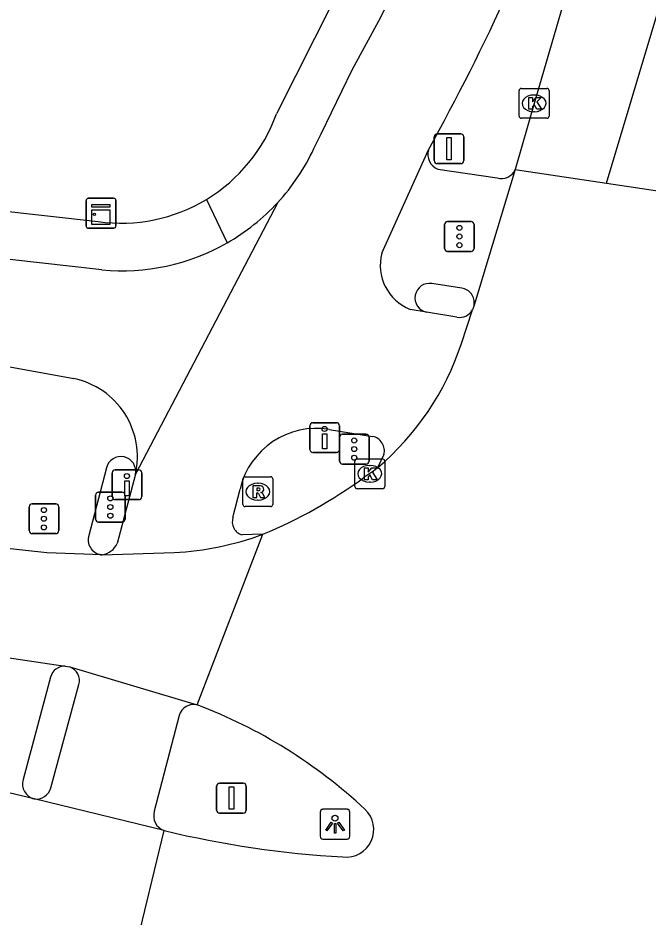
# Model space of a CAD drawing. Extents: x 159822 to 160765, y 380693 to 381634.
# Drawn here: x 160411.85 to 160432.95, y 380903.88 to 380934.01 of the extents above; entities that cross this region are included whole.
import ezdxf

# ---------------------------------------------------------------- set-up
doc = ezdxf.new("R2010")
doc.units = 0
for name, color, linetype in [('IMGEO_Drukknoppaal', 7, 'Continuous'), ('IMGEO_Fietspad_gesloten', 7, 'Continuous'), ('IMGEO_Fietspad_open', 7, 'Continuous'), ('IMGEO_Kast', 7, 'Continuous'), ('IMGEO_Kolk', 7, 'Continuous'), ('IMGEO_Lichtpunt', 7, 'Continuous'), ('IMGEO_Portaal', 7, 'Continuous'), ('IMGEO_Rijbaan_lokaal_gesloten', 7, 'Continuous'), ('IMGEO_Rijbaan_regionaal_gesloten', 7, 'Continuous'), ('IMGEO_Rioolput', 7, 'Continuous'), ('IMGEO_Verkeersbordpaal', 7, 'Continuous'), ('IMGEO_Verkeersregelinstallatiepaal', 7, 'Continuous'), ('IMGEO_Voetpad_open', 7, 'Continuous')]:
    doc.layers.add(name, color=color, linetype=linetype)

msp = doc.modelspace()

# ---------------------------------------------------------------- linework, layer by layer
at = {"layer": 'IMGEO_Drukknoppaal'}
for p, q in [((160421.621, 380919.547), (160421.621, 380920.347)), ((160421.621, 380920.347), (160421.621, 380919.547)), ((160421.721, 380920.447), (160422.511, 380920.447)), ((160422.511, 380920.447), (160421.721, 380920.447)), ((160422.611, 380920.347), (160422.611, 380919.547)), ((160422.611, 380919.547), (160422.611, 380920.347)), ((160422.511, 380919.447), (160421.721, 380919.447)), ((160421.721, 380919.447), (160422.511, 380919.447)), ((160415.001, 380917.968), (160415.001, 380918.768)), ((160415.001, 380918.768), (160415.001, 380917.968)), ((160415.101, 380918.868), (160415.891, 380918.868)), ((160415.891, 380918.868), (160415.101, 380918.868)), ((160415.991, 380918.768), (160415.991, 380917.968)), ((160415.991, 380917.968), (160415.991, 380918.768)), ((160415.891, 380917.868), (160415.101, 380917.868)), ((160415.101, 380917.868), (160415.891, 380917.868))]:
    msp.add_line(p, q, dxfattribs=at)
for points in [[(160422.191, 380920.072), (160422.191, 380919.572), (160422.041, 380919.572), (160422.041, 380920.072), (160422.191, 380920.072)], [(160415.571, 380918.493), (160415.571, 380917.993), (160415.421, 380917.993), (160415.421, 380918.493), (160415.571, 380918.493)]]:
    msp.add_lwpolyline(points, dxfattribs=at)
for centre in [(160422.116, 380920.237), (160415.496, 380918.658)]:
    msp.add_circle(centre, 0.085, dxfattribs=at)
for centre, start, end in [((160421.721, 380920.347), 90, 180), ((160421.721, 380920.347), 90, 180), ((160422.511, 380920.347), 0, 90), ((160422.511, 380920.347), 360, 90), ((160421.721, 380919.547), 180, 270), ((160421.721, 380919.547), 180, 270), ((160422.511, 380919.547), 270, 0), ((160422.511, 380919.547), 270, 0), ((160415.101, 380918.768), 90, 180), ((160415.101, 380918.768), 90, 180), ((160415.891, 380918.768), 0, 90), ((160415.891, 380918.768), 360, 90), ((160415.101, 380917.968), 180, 270), ((160415.101, 380917.968), 180, 270), ((160415.891, 380917.968), 270, 0), ((160415.891, 380917.968), 270, 0)]:
    msp.add_arc(centre, 0.1, start, end, dxfattribs=at)
at = {"layer": 'IMGEO_Fietspad_gesloten'}
for points in [[(160421.756, 380929.632), (160421.998, 380930.129), (160423.044, 380932.278), (160424, 380934.038), (160425.296, 380936.759), (160426.108, 380938.6), (160426.813, 380940.474), (160427.763, 380943.321), (160444.659, 381000), (160447.353, 381009.038), (160448.292, 381011.77), (160449.427, 381014.696), (160450.637, 381017.472)], [(160424.034, 380926.13), (160425.597, 380929.591)], [(160414.658, 380925.568), (160390.991, 380928.229)], [(160420.548, 380927.828), (160415.782, 380918.717)], [(160425.525, 380924.152), (160424.979, 380924.245)], [(160426.55, 380923.984), (160425.525, 380924.152)], [(160411.195, 380922.382), (160413.72, 380921.925)], [(160422.273, 380920.223), (160423.722, 380919.989)], [(160424.105, 380919.379), (160423.89, 380918.93)], [(160415.782, 380918.717), (160415.172, 380916.402)], [(160419.049, 380917.273), (160419.284, 380918.224)], [(160420.045, 380916.706), (160419.359, 380916.683)]]:
    msp.add_lwpolyline(points, dxfattribs=at)
for centre, radius, start, end in [((160354.76, 380968.51), 80.825, 331.21502, 339.68332), ((160415.342, 380932.621), 7.077, 317.3687, 335.0169), ((160415.313, 380932.646), 7.114, 299.8286, 317.3755), ((160415.328, 380932.625), 7.088, 264.5726, 299.8072), ((160425.57, 380925.721), 1.589, 165.0696, 248.1821), ((160426.647, 380924.454), 0.479, 258.3788, 331.5217), ((160413.175, 380919.308), 2.673, 347.2242, 78.239), ((160421.848, 380917.624), 2.633, 80.7132, 166.8349), ((160423.619, 380919.499), 0.501, 346.1565, 78.0903), ((160419.48, 380917.123), 0.457, 160.8408, 254.5962), ((160414.549, 380916.691), 0.687, 280.2442, 335.1248)]:
    msp.add_arc(centre, radius, start, end, dxfattribs=at)
at = {"layer": 'IMGEO_Fietspad_open'}
for points in [[(160412.946, 380908.207), (160413.89, 380911.667)], [(160417.243, 380910.633), (160416.414, 380907.422)]]:
    msp.add_lwpolyline(points, dxfattribs=at)
for centre, radius, start, end in [((160413.416, 380911.797), 0.491, 344.6499, 70.3963), ((160417.734, 380910.491), 0.511, 76.7013, 163.8585), ((160412.461, 380908.332), 0.501, 261.5745, 345.5208), ((160416.914, 380907.268), 0.523, 162.9407, 251.5911)]:
    msp.add_arc(centre, radius, start, end, dxfattribs=at)
at = {"layer": 'IMGEO_Kast'}
for p, q in [((160414.129, 380927.043), (160414.129, 380927.884)), ((160414.129, 380927.884), (160414.129, 380927.043)), ((160414.204, 380927.968), (160415.045, 380927.968)), ((160415.045, 380927.968), (160414.204, 380927.968)), ((160415.129, 380927.893), (160415.129, 380927.052)), ((160415.129, 380927.052), (160415.129, 380927.893)), ((160415.054, 380926.968), (160414.213, 380926.968)), ((160414.213, 380926.968), (160415.054, 380926.968))]:
    msp.add_line(p, q, dxfattribs=at)
for points in [[(160414.324, 380927.758), (160414.924, 380927.758), (160414.924, 380927.673), (160414.324, 380927.673), (160414.324, 380927.758)], [(160414.324, 380927.583), (160414.924, 380927.583), (160414.924, 380927.094), (160414.324, 380927.094), (160414.324, 380927.583)]]:
    msp.add_lwpolyline(points, dxfattribs=at)
msp.add_circle((160414.408, 380927.432), 0.0377, dxfattribs=at)
for centre, start, end in [((160414.207, 380927.89), 92.4484, 184.2845), ((160414.207, 380927.89), 92.4484, 184.2845), ((160415.051, 380927.89), 2.4484, 94.2845), ((160415.051, 380927.89), 2.4484, 94.2845), ((160414.207, 380927.046), 182.4484, 274.2845), ((160414.207, 380927.046), 182.4484, 274.2845), ((160415.051, 380927.046), 272.4484, 4.2845), ((160415.051, 380927.046), 272.4484, 4.2845)]:
    msp.add_arc(centre, 0.0779, start, end, dxfattribs=at)
at = {"layer": 'IMGEO_Kolk'}
for p, q in [((160428.631, 380930.725), (160428.631, 380931.577)), ((160428.706, 380931.651), (160429.558, 380931.651)), ((160429.119, 380931.431), (160429.144, 380931.431)), ((160429.632, 380931.577), (160429.632, 380930.725)), ((160429.142, 380930.871), (160429.117, 380930.871)), ((160429.558, 380930.651), (160428.706, 380930.651)), ((160423.128, 380918.309), (160423.128, 380919.161)), ((160423.203, 380919.235), (160424.055, 380919.235)), ((160424.129, 380919.161), (160424.129, 380918.309)), ((160423.616, 380919.015), (160423.641, 380919.015)), ((160423.639, 380918.455), (160423.614, 380918.455)), ((160424.055, 380918.235), (160423.203, 380918.235))]:
    msp.add_line(p, q, dxfattribs=at)
for points in [[(160428.631, 380930.725), (160428.631, 380931.577)], [(160428.706, 380931.651), (160429.558, 380931.651)], [(160429.632, 380931.577), (160429.632, 380930.725)], [(160428.952, 380931.351), (160429.075, 380931.351), (160429.075, 380931.2), (160429.205, 380931.351), (160429.369, 380931.351), (160429.223, 380931.2), (160429.376, 380930.951), (160429.224, 380930.951), (160429.139, 380931.115), (160429.075, 380931.048), (160429.075, 380930.951), (160428.952, 380930.951), (160428.952, 380931.351)], [(160429.558, 380930.651), (160428.706, 380930.651)], [(160423.128, 380918.309), (160423.128, 380919.161)], [(160423.203, 380919.235), (160424.055, 380919.235)], [(160424.129, 380919.161), (160424.129, 380918.309)], [(160423.449, 380918.935), (160423.572, 380918.935), (160423.572, 380918.784), (160423.702, 380918.935), (160423.866, 380918.935), (160423.72, 380918.784), (160423.873, 380918.535), (160423.721, 380918.535), (160423.636, 380918.699), (160423.572, 380918.632), (160423.572, 380918.535), (160423.449, 380918.535), (160423.449, 380918.935)], [(160424.055, 380918.235), (160423.203, 380918.235)]]:
    msp.add_lwpolyline(points, dxfattribs=at)
for centre, start, end in [((160428.708, 380931.575), 91.552, 178.448), ((160428.708, 380931.575), 91.552, 178.448), ((160429.556, 380931.575), 1.552, 88.448), ((160429.556, 380931.575), 1.552, 88.448), ((160428.708, 380930.727), 181.552, 268.448), ((160428.708, 380930.727), 181.552, 268.448), ((160429.556, 380930.727), 271.552, 358.448), ((160429.556, 380930.727), 271.552, 358.448), ((160423.205, 380919.159), 91.552, 178.448), ((160423.205, 380919.159), 91.552, 178.448), ((160424.053, 380919.159), 1.552, 88.448), ((160424.053, 380919.159), 1.552, 88.448), ((160423.205, 380918.311), 181.552, 268.448), ((160423.205, 380918.311), 181.552, 268.448), ((160424.053, 380918.311), 271.552, 358.448), ((160424.053, 380918.311), 271.552, 358.448)]:
    msp.add_arc(centre, 0.0765, start, end, dxfattribs=at)
for centre, major_axis, ratio, start_param, end_param in [((160429.118, 380931.151), (-0.387, 0.002), 0.722429, 4.712389, 7.853982), ((160429.143, 380931.151), (-0.39, 0.002), 0.717154, 1.570796, 4.712389), ((160423.615, 380918.735), (-0.387, 0.002), 0.722429, 4.712389, 7.853982), ((160423.64, 380918.735), (-0.39, 0.002), 0.717154, 1.570796, 4.712389)]:
    msp.add_ellipse(centre, major_axis=major_axis, ratio=ratio, start_param=start_param, end_param=end_param, dxfattribs=at)
at = {"layer": 'IMGEO_Lichtpunt'}
for p, q in [((160421.967, 380907.392), (160421.967, 380906.585)), ((160421.967, 380907.392), (160421.967, 380906.585)), ((160422.869, 380907.487), (160422.061, 380907.487)), ((160422.869, 380907.487), (160422.061, 380907.487)), ((160422.963, 380906.585), (160422.963, 380907.392)), ((160422.963, 380906.585), (160422.963, 380907.392)), ((160422.061, 380906.491), (160422.869, 380906.491)), ((160422.061, 380906.491), (160422.869, 380906.491))]:
    msp.add_line(p, q, dxfattribs=at)
for points in [[(160422.341, 380907.056), (160422.38, 380907.028), (160422.192, 380906.766), (160422.154, 380906.793), (160422.341, 380907.056)], [(160422.443, 380907.008), (160422.49, 380907.008), (160422.49, 380906.686), (160422.443, 380906.686), (160422.443, 380907.008)], [(160422.553, 380907.028), (160422.591, 380907.055), (160422.778, 380906.793), (160422.739, 380906.765), (160422.553, 380907.028)]]:
    msp.add_lwpolyline(points, dxfattribs=at)
msp.add_circle((160422.466, 380907.19), 0.0994, dxfattribs=at)
for centre, start, end in [((160422.061, 380907.392), 90, 180), ((160422.061, 380907.392), 90, 180), ((160422.869, 380907.392), 0, 90), ((160422.869, 380907.392), 0, 90), ((160422.061, 380906.585), 180, 270), ((160422.061, 380906.585), 180, 270), ((160422.869, 380906.585), 270, 0), ((160422.869, 380906.585), 270, 360)]:
    msp.add_arc(centre, 0.0946, start, end, dxfattribs=at)
at = {"layer": 'IMGEO_Portaal'}
for p, q in [((160418.502, 380907.463), (160418.502, 380908.263)), ((160418.502, 380908.263), (160418.502, 380907.463)), ((160418.602, 380908.363), (160419.392, 380908.363)), ((160419.392, 380908.363), (160418.602, 380908.363)), ((160419.492, 380908.263), (160419.492, 380907.463)), ((160419.492, 380907.463), (160419.492, 380908.263)), ((160419.392, 380907.363), (160418.602, 380907.363)), ((160418.602, 380907.363), (160419.392, 380907.363))]:
    msp.add_line(p, q, dxfattribs=at)
msp.add_lwpolyline([(160418.922, 380908.238), (160419.072, 380908.238), (160419.072, 380907.488), (160418.922, 380907.488), (160418.922, 380908.238)], dxfattribs=at)
for centre, start, end in [((160418.602, 380908.263), 90, 180), ((160418.602, 380908.263), 90, 180), ((160419.392, 380908.263), 0, 90), ((160419.392, 380908.263), 360, 90), ((160418.602, 380907.463), 180, 270), ((160418.602, 380907.463), 180, 270), ((160419.392, 380907.463), 270, 0), ((160419.392, 380907.463), 270, 0)]:
    msp.add_arc(centre, 0.1, start, end, dxfattribs=at)
at = {"layer": 'IMGEO_Rijbaan_lokaal_gesloten'}
for points in [[(160414.671, 380916.015), (160412.812, 380916.079), (160409.648, 380916.429)], [(160414.671, 380916.015), (160417.08, 380916.095)], [(160408.633, 380913.006), (160413.433, 380912.288)], [(160413.433, 380912.288), (160413.581, 380912.26)], [(160413.581, 380912.26), (160417.851, 380910.988)], [(160412.388, 380907.837), (160407.663, 380908.96)], [(160416.749, 380906.772), (160412.388, 380907.837)]]:
    msp.add_lwpolyline(points, dxfattribs=at)
msp.add_arc((160416.596, 380925.942), 9.859, 272.8126, 290.4754, dxfattribs=at)
at = {"layer": 'IMGEO_Rijbaan_regionaal_gesloten'}
for points in [[(160431.563, 380928.471), (160460.217, 381024.213)], [(160431.774, 380940.203), (160429.133, 380931.15), (160428.495, 380928.931)], [(160428.495, 380928.931), (160427.121, 380924.388)], [(160428.495, 380928.931), (160431.563, 380928.471)], [(160431.563, 380928.471), (160434.62, 380928.014)], [(160426.7, 380923.103), (160427.068, 380924.225)], [(160427.121, 380924.388), (160427.068, 380924.225)], [(160423.89, 380918.93), (160423.799, 380918.853), (160423.434, 380918.609)], [(160417.851, 380910.988), (160420.045, 380916.706)], [(160413.501, 380893.364), (160416.749, 380906.772)]]:
    msp.add_lwpolyline(points, dxfattribs=at)
for centre, radius, start, end in [((160417.807, 380926.059), 9.371, 310.4739, 341.6153), ((160413.809, 380931.781), 16.314, 292.4736, 306.1568), ((160411.762, 380894.945), 17.159, 46.9814, 69.217), ((160422.837, 380906.812), 0.927, 263.4505, 47.0265), ((160424.699, 380940.006), 34.172, 256.5463, 266.6977)]:
    msp.add_arc(centre, radius, start, end, dxfattribs=at)
at = {"layer": 'IMGEO_Rioolput'}
for p, q in [((160419.381, 380917.709), (160419.381, 380918.561)), ((160419.456, 380918.635), (160420.308, 380918.635)), ((160420.382, 380918.561), (160420.382, 380917.709)), ((160419.869, 380918.415), (160419.894, 380918.415)), ((160419.892, 380917.855), (160419.867, 380917.855)), ((160420.308, 380917.635), (160419.456, 380917.635))]:
    msp.add_line(p, q, dxfattribs=at)
for points in [[(160419.381, 380917.709), (160419.381, 380918.561)], [(160419.456, 380918.635), (160420.308, 380918.635)], [(160420.382, 380918.561), (160420.382, 380917.709)], [(160419.97, 380918.333), (160419.718, 380918.335), (160419.718, 380917.935)], [(160419.896, 380918.254), (160419.842, 380918.254), (160419.842, 380918.173)], [(160419.842, 380918.173), (160419.894, 380918.173)], [(160419.718, 380917.935), (160419.842, 380917.935), (160419.842, 380918.097), (160419.853, 380918.097)], [(160419.9, 380918.068), (160419.971, 380917.935), (160420.111, 380917.935), (160420.046, 380918.061)], [(160420.308, 380917.635), (160419.456, 380917.635)]]:
    msp.add_lwpolyline(points, dxfattribs=at)
for centre, radius, start, end in [((160419.458, 380918.559), 0.0765, 91.552, 178.448), ((160419.458, 380918.559), 0.0765, 91.552, 178.448), ((160420.306, 380918.559), 0.0765, 1.552, 88.448), ((160420.306, 380918.559), 0.0765, 1.552, 88.448), ((160419.878, 380918.362), 0.19, 274.7715, 282.9687), ((160419.902, 380918.158), 0.0964, 77.0061, 93.1865), ((160419.916, 380918.215), 0.0378, 276.6634, 79.6772), ((160419.969, 380918.223), 0.109, 350.3612, 89.416), ((160419.967, 380918.223), 0.112, 277.5842, 350.9817), ((160419.852, 380918.044), 0.0533, 26.0293, 88.6989), ((160419.951, 380918.008), 0.108, 29.5134, 73.7905), ((160419.458, 380917.711), 0.0765, 181.552, 268.448), ((160419.458, 380917.711), 0.0765, 181.552, 268.448), ((160420.306, 380917.711), 0.0765, 271.552, 358.448), ((160420.306, 380917.711), 0.0765, 271.552, 358.448)]:
    msp.add_arc(centre, radius, start, end, dxfattribs=at)
for centre, major_axis, ratio, start_param, end_param in [((160419.868, 380918.135), (-0.387, 0.002), 0.722429, 4.712389, 7.853982), ((160419.893, 380918.135), (-0.39, 0.002), 0.717154, 1.570796, 4.712389)]:
    msp.add_ellipse(centre, major_axis=major_axis, ratio=ratio, start_param=start_param, end_param=end_param, dxfattribs=at)
at = {"layer": 'IMGEO_Verkeersbordpaal'}
for p, q in [((160425.787, 380929.23), (160425.787, 380930.03)), ((160425.787, 380930.03), (160425.787, 380929.23)), ((160425.887, 380930.13), (160426.677, 380930.13)), ((160426.677, 380930.13), (160425.887, 380930.13)), ((160426.777, 380930.03), (160426.777, 380929.23)), ((160426.777, 380929.23), (160426.777, 380930.03)), ((160426.677, 380929.13), (160425.887, 380929.13)), ((160425.887, 380929.13), (160426.677, 380929.13))]:
    msp.add_line(p, q, dxfattribs=at)
msp.add_lwpolyline([(160426.207, 380930.005), (160426.357, 380930.005), (160426.357, 380929.255), (160426.207, 380929.255), (160426.207, 380930.005)], dxfattribs=at)
for centre, start, end in [((160425.887, 380930.03), 90, 180), ((160425.887, 380930.03), 90, 180), ((160426.677, 380930.03), 0, 90), ((160426.677, 380930.03), 360, 90), ((160425.887, 380929.23), 180, 270), ((160425.887, 380929.23), 180, 270), ((160426.677, 380929.23), 270, 0), ((160426.677, 380929.23), 270, 0)]:
    msp.add_arc(centre, 0.1, start, end, dxfattribs=at)
at = {"layer": 'IMGEO_Verkeersregelinstallatiepaal'}
for p, q in [((160426.236, 380927.187), (160427.026, 380927.187)), ((160427.026, 380927.187), (160426.236, 380927.187)), ((160426.136, 380926.287), (160426.136, 380927.087)), ((160426.136, 380927.087), (160426.136, 380926.287)), ((160427.126, 380927.087), (160427.126, 380926.287)), ((160427.126, 380926.287), (160427.126, 380927.087)), ((160427.026, 380926.187), (160426.236, 380926.187)), ((160426.236, 380926.187), (160427.026, 380926.187)), ((160422.616, 380919.161), (160422.616, 380919.961)), ((160422.616, 380919.961), (160422.616, 380919.161)), ((160422.716, 380920.061), (160423.506, 380920.061)), ((160423.506, 380920.061), (160422.716, 380920.061)), ((160423.606, 380919.961), (160423.606, 380919.161)), ((160423.606, 380919.161), (160423.606, 380919.961)), ((160423.506, 380919.061), (160422.716, 380919.061)), ((160422.716, 380919.061), (160423.506, 380919.061)), ((160414.446, 380917.218), (160414.446, 380918.018)), ((160414.446, 380918.018), (160414.446, 380917.218)), ((160414.546, 380918.118), (160415.336, 380918.118)), ((160415.336, 380918.118), (160414.546, 380918.118)), ((160415.436, 380918.018), (160415.436, 380917.218)), ((160415.436, 380917.218), (160415.436, 380918.018)), ((160412.222, 380916.829), (160412.222, 380917.629)), ((160412.222, 380917.629), (160412.222, 380916.829)), ((160412.322, 380917.729), (160413.112, 380917.729)), ((160413.112, 380917.729), (160412.322, 380917.729)), ((160413.212, 380917.629), (160413.212, 380916.829)), ((160413.212, 380916.829), (160413.212, 380917.629)), ((160415.336, 380917.118), (160414.546, 380917.118)), ((160414.546, 380917.118), (160415.336, 380917.118)), ((160413.112, 380916.729), (160412.322, 380916.729)), ((160412.322, 380916.729), (160413.112, 380916.729))]:
    msp.add_line(p, q, dxfattribs=at)
for centre in [(160426.631, 380926.977), (160426.631, 380926.687), (160426.631, 380926.397), (160423.111, 380919.851), (160423.111, 380919.561), (160423.111, 380919.271), (160414.941, 380917.908), (160412.717, 380917.519), (160414.941, 380917.618), (160412.717, 380917.229), (160414.941, 380917.328), (160412.717, 380916.939)]:
    msp.add_circle(centre, 0.085, dxfattribs=at)
for centre, start, end in [((160426.236, 380927.087), 90, 180), ((160426.236, 380927.087), 90, 180), ((160427.026, 380927.087), 0, 90), ((160427.026, 380927.087), 360, 90), ((160426.236, 380926.287), 180, 270), ((160426.236, 380926.287), 180, 270), ((160427.026, 380926.287), 270, 0), ((160427.026, 380926.287), 270, 0), ((160422.716, 380919.961), 90, 180), ((160422.716, 380919.961), 90, 180), ((160423.506, 380919.961), 0, 90), ((160423.506, 380919.961), 360, 90), ((160422.716, 380919.161), 180, 270), ((160422.716, 380919.161), 180, 270), ((160423.506, 380919.161), 270, 0), ((160423.506, 380919.161), 270, 0), ((160414.546, 380918.018), 90, 180), ((160414.546, 380918.018), 90, 180), ((160415.336, 380918.018), 0, 90), ((160415.336, 380918.018), 360, 90), ((160412.322, 380917.629), 90, 180), ((160412.322, 380917.629), 90, 180), ((160413.112, 380917.629), 0, 90), ((160413.112, 380917.629), 360, 90), ((160414.546, 380917.218), 180, 270), ((160414.546, 380917.218), 180, 270), ((160415.336, 380917.218), 270, 0), ((160415.336, 380917.218), 270, 0), ((160412.322, 380916.829), 180, 270), ((160412.322, 380916.829), 180, 270), ((160413.112, 380916.829), 270, 0), ((160413.112, 380916.829), 270, 0)]:
    msp.add_arc(centre, 0.1, start, end, dxfattribs=at)
at = {"layer": 'IMGEO_Voetpad_open'}
for points in [[(160422.416, 380934.583), (160420.504, 380930.802)], [(160389.964, 380929.941), (160414.536, 380927.187)], [(160425.913, 380928.948), (160427.892, 380928.652)], [(160418.163, 380927.933), (160418.852, 380926.474)], [(160426.708, 380924.96), (160425.71, 380925.109)], [(160414.809, 380918.937), (160414.206, 380916.621)], [(160412.937, 380911.918), (160412.017, 380908.485)]]:
    msp.add_lwpolyline(points, dxfattribs=at)
for centre, radius, start, end in [((160415.296, 380932.662), 5.53, 301.2258, 340.3479), ((160426.103, 380929.44), 0.528, 163.4215, 248.9217), ((160428.042, 380929.119), 0.491, 252.2289, 337.4298), ((160415.301, 380932.657), 5.523, 262.0361, 301.2089), ((160425.63, 380924.628), 0.488, 80.5067, 257.6112), ((160426.635, 380924.472), 0.493, 350.1369, 81.5238), ((160415.293, 380918.814), 0.499, 348.7421, 165.7767), ((160414.709, 380916.526), 0.512, 169.308, 265.692), ((160413.414, 380911.796), 0.492, 87.7753, 165.6682), ((160412.526, 380908.346), 0.527, 164.7042, 254.8807)]:
    msp.add_arc(centre, radius, start, end, dxfattribs=at)

doc.saveas('drawing.dxf')
